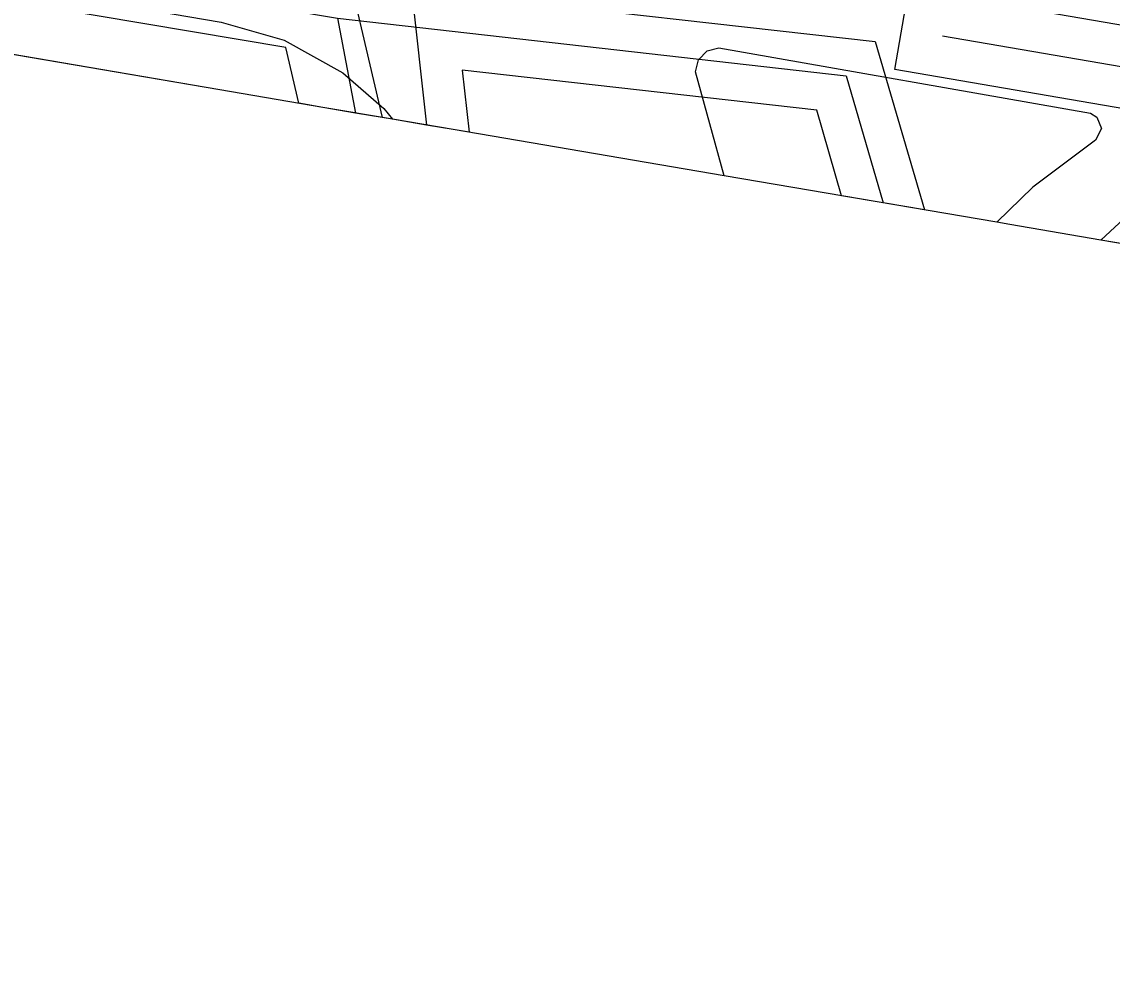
# Model space of a CAD drawing. Extents: x -263423 to -261326, y -1240067 to -1237864.
# Drawn here: x -263160.11 to -263115.32, y -1240066.39 to -1240026.82 of the extents above; entities that cross this region are included whole.
import ezdxf

# ---------------------------------------------------------------- set-up
doc = ezdxf.new("R2010")
doc.units = 0
for name, color, linetype in [('body_kn', 7, 'Continuous'), ('katuz_linie', 7, 'Continuous'), ('kladpar_hranice', 7, 'Continuous'), ('kladpar_plochy', 7, 'Continuous'), ('tarchy_linie', 7, 'Continuous'), ('zappar_hrandruhpozemk', 7, 'Continuous'), ('zuob_linie', 7, 'Continuous'), ('zuob_plochy', 7, 'Continuous')]:
    doc.layers.add(name, color=color, linetype=linetype)

msp = doc.modelspace()

# ---------------------------------------------------------------- linework, layer by layer
at = {"layer": 'body_kn'}
for p, q in [((-263151.92, -1240026.84), (-263151.92, -1240026.84)), ((-263149.33, -1240027.58), (-263149.33, -1240027.58)), ((-263125.05, -1240027.64), (-263125.05, -1240027.64)), ((-263122.28, -1240027.4), (-263122.28, -1240027.4)), ((-263149.27, -1240027.88), (-263149.27, -1240027.88)), ((-263131.96, -1240028.02), (-263131.96, -1240028.02)), ((-263131.47, -1240027.89), (-263131.47, -1240027.89)), ((-263132.31, -1240028.39), (-263132.31, -1240028.39)), ((-263146.92, -1240028.92), (-263146.92, -1240028.92)), ((-263142.02, -1240028.81), (-263142.02, -1240028.81)), ((-263132.43, -1240028.88), (-263132.43, -1240028.88)), ((-263126.25, -1240029.05), (-263126.25, -1240029.05)), ((-263124.24, -1240028.79), (-263124.24, -1240028.79)), ((-263151.97, -1240029.62), (-263151.97, -1240029.62)), ((-263148.73, -1240030.17), (-263148.73, -1240030.17)), ((-263147.75, -1240030.34), (-263147.75, -1240030.34)), ((-263145.24, -1240030.38), (-263145.24, -1240030.38)), ((-263146.4, -1240030.57), (-263146.4, -1240030.57)), ((-263145.31, -1240030.76), (-263145.31, -1240030.76)), ((-263144.88, -1240030.83), (-263144.88, -1240030.83)), ((-263127.45, -1240030.46), (-263127.45, -1240030.46)), ((-263116.2, -1240030.58), (-263116.2, -1240030.58)), ((-263115.95, -1240030.74), (-263115.95, -1240030.74)), ((-263143.48, -1240031.07), (-263143.48, -1240031.07)), ((-263142.39, -1240031.25), (-263142.39, -1240031.25)), ((-263115.75, -1240031.21), (-263115.75, -1240031.21)), ((-263141.73, -1240031.36), (-263141.73, -1240031.36)), ((-263116, -1240031.69), (-263116, -1240031.69)), ((-263131.25, -1240033.15), (-263131.25, -1240033.15)), ((-263131.25, -1240033.15), (-263131.25, -1240033.15)), ((-263126.43, -1240033.97), (-263126.43, -1240033.97)), ((-263118.57, -1240033.62), (-263118.57, -1240033.62)), ((-263124.73, -1240034.26), (-263124.73, -1240034.26)), ((-263123.03, -1240034.55), (-263123.03, -1240034.55)), ((-263120.06, -1240035.06), (-263120.06, -1240035.06)), ((-263119.52, -1240035.15), (-263119.52, -1240035.15)), ((-263115.78, -1240035.79), (-263115.78, -1240035.79)), ((-263115.78, -1240035.79), (-263115.78, -1240035.79))]:
    msp.add_line(p, q, dxfattribs=at)
at = {"layer": 'katuz_linie'}
msp.add_lwpolyline([(-263020.84, -1240052.15), (-263037.01, -1240049.42), (-263036.92, -1240048.93), (-263043.09, -1240047.86), (-263043.19, -1240048.4), (-263070.73, -1240043.61), (-263077.29, -1240042.47), (-263079.85, -1240042.02), (-263084.17, -1240041.27), (-263092.2, -1240039.87), (-263097.03, -1240039.03), (-263109.62, -1240036.84), (-263115.78, -1240035.79), (-263119.52, -1240035.15), (-263120.06, -1240035.06), (-263131.25, -1240033.15), (-263142.39, -1240031.25), (-263144.88, -1240030.83), (-263147.75, -1240030.34), (-263151.97, -1240029.62), (-263163.4, -1240027.67)], dxfattribs=at)
at = {"layer": 'kladpar_hranice'}
msp.add_lwpolyline([(-263020.84, -1240052.15), (-263037.01, -1240049.42), (-263036.92, -1240048.93), (-263043.09, -1240047.86), (-263043.19, -1240048.4), (-263070.73, -1240043.61), (-263077.29, -1240042.47), (-263079.85, -1240042.02), (-263084.17, -1240041.27), (-263092.2, -1240039.87), (-263097.03, -1240039.03), (-263109.62, -1240036.84), (-263115.78, -1240035.79), (-263119.52, -1240035.15), (-263120.06, -1240035.06), (-263131.25, -1240033.15), (-263142.39, -1240031.25), (-263144.88, -1240030.83), (-263147.75, -1240030.34), (-263151.97, -1240029.62), (-263163.4, -1240027.67)], dxfattribs=at)
at = {"layer": 'kladpar_plochy'}
for p, q in [((-263151.97, -1240029.62), (-263163.4, -1240027.67)), ((-263147.75, -1240030.34), (-263151.97, -1240029.62)), ((-263144.88, -1240030.83), (-263147.75, -1240030.34)), ((-263142.39, -1240031.25), (-263144.88, -1240030.83)), ((-263131.25, -1240033.15), (-263142.39, -1240031.25)), ((-263120.06, -1240035.06), (-263131.25, -1240033.15)), ((-263119.52, -1240035.15), (-263120.06, -1240035.06)), ((-263115.78, -1240035.79), (-263119.52, -1240035.15)), ((-263109.62, -1240036.84), (-263115.78, -1240035.79))]:
    msp.add_line(p, q, dxfattribs=at)
at = {"layer": 'tarchy_linie'}
for points in [[(-263152.42, -1239949.77), (-263150.3, -1239977.32), (-263150.15, -1239978.44), (-263147.76, -1239993.75), (-263147.28, -1239996.85), (-263143.48, -1240031.07)], [(-263294.14, -1239997.67), (-263228.32, -1240009.43), (-263147.13, -1240022.97), (-263145.31, -1240030.76)], [(-263027.2, -1240023.62), (-263089.5, -1240015.58), (-263143.41, -1240016.35), (-263142.37, -1240025.67), (-263125.05, -1240027.64), (-263123.03, -1240034.55), (-263124.73, -1240034.26), (-263126.43, -1240033.97), (-263127.45, -1240030.46), (-263142.02, -1240028.81), (-263141.73, -1240031.36), (-263142.39, -1240031.25), (-263143.48, -1240031.07), (-263144.88, -1240030.83), (-263145.31, -1240030.76), (-263146.4, -1240030.57), (-263147.75, -1240030.34), (-263148.73, -1240030.17), (-263149.27, -1240027.88), (-263172.53, -1240023.97)], [(-263173.93, -1240022.17), (-263147.14, -1240026.68), (-263146.4, -1240030.57)], [(-263022.81, -1240048.49), (-263089.91, -1240038.9), (-263091.4, -1240040.01), (-263092.2, -1240039.87), (-263093.5, -1240039.64), (-263095.61, -1240039.28), (-263090.73, -1240035.66), (-263051.76, -1240041.23), (-263124.24, -1240028.79), (-263123.67, -1240025.44), (-262952.08, -1240054.88)], [(-263147.14, -1240026.68), (-263126.25, -1240029.05), (-263124.73, -1240034.26)], [(-263122.28, -1240027.4), (-262945.46, -1240057.74), (-262945.17, -1240066.39)]]:
    msp.add_lwpolyline(points, dxfattribs=at)
at = {"layer": 'zappar_hrandruhpozemk'}
for p, q in [((-263170.91, -1240023.59), (-263151.92, -1240026.84)), ((-263131.47, -1240027.89), (-263116.2, -1240030.58))]:
    msp.add_line(p, q, dxfattribs=at)
for points in [[(-263151.92, -1240026.84), (-263149.33, -1240027.58), (-263146.92, -1240028.92), (-263145.24, -1240030.38), (-263144.88, -1240030.83)], [(-263131.25, -1240033.15), (-263132.43, -1240028.88), (-263132.31, -1240028.39), (-263131.96, -1240028.02), (-263131.47, -1240027.89)], [(-263116.2, -1240030.58), (-263115.95, -1240030.74), (-263115.75, -1240031.21), (-263116, -1240031.69), (-263118.57, -1240033.62), (-263120.06, -1240035.06)], [(-263115.78, -1240035.79), (-263114.65, -1240034.74), (-263113.25, -1240033.98), (-263111.21, -1240033.28)]]:
    msp.add_lwpolyline(points, dxfattribs=at)
at = {"layer": 'zuob_linie'}
msp.add_lwpolyline([(-263020.84, -1240052.15), (-263037.01, -1240049.42), (-263036.92, -1240048.93), (-263043.09, -1240047.86), (-263043.19, -1240048.4), (-263070.73, -1240043.61), (-263077.29, -1240042.47), (-263079.85, -1240042.02), (-263084.17, -1240041.27), (-263092.2, -1240039.87), (-263097.03, -1240039.03), (-263109.62, -1240036.84), (-263115.78, -1240035.79), (-263119.52, -1240035.15), (-263120.06, -1240035.06), (-263131.25, -1240033.15), (-263142.39, -1240031.25), (-263144.88, -1240030.83), (-263147.75, -1240030.34), (-263151.97, -1240029.62), (-263163.4, -1240027.67)], dxfattribs=at)
at = {"layer": 'zuob_plochy'}
msp.add_lwpolyline([(-263020.84, -1240052.15), (-263037.01, -1240049.42), (-263036.92, -1240048.93), (-263043.09, -1240047.86), (-263043.19, -1240048.4), (-263070.73, -1240043.61), (-263077.29, -1240042.47), (-263079.85, -1240042.02), (-263084.17, -1240041.27), (-263092.2, -1240039.87), (-263097.03, -1240039.03), (-263109.62, -1240036.84), (-263115.78, -1240035.79), (-263119.52, -1240035.15), (-263120.06, -1240035.06), (-263131.25, -1240033.15), (-263142.39, -1240031.25), (-263144.88, -1240030.83), (-263147.75, -1240030.34), (-263151.97, -1240029.62), (-263163.4, -1240027.67)], dxfattribs=at)

doc.saveas('drawing.dxf')
